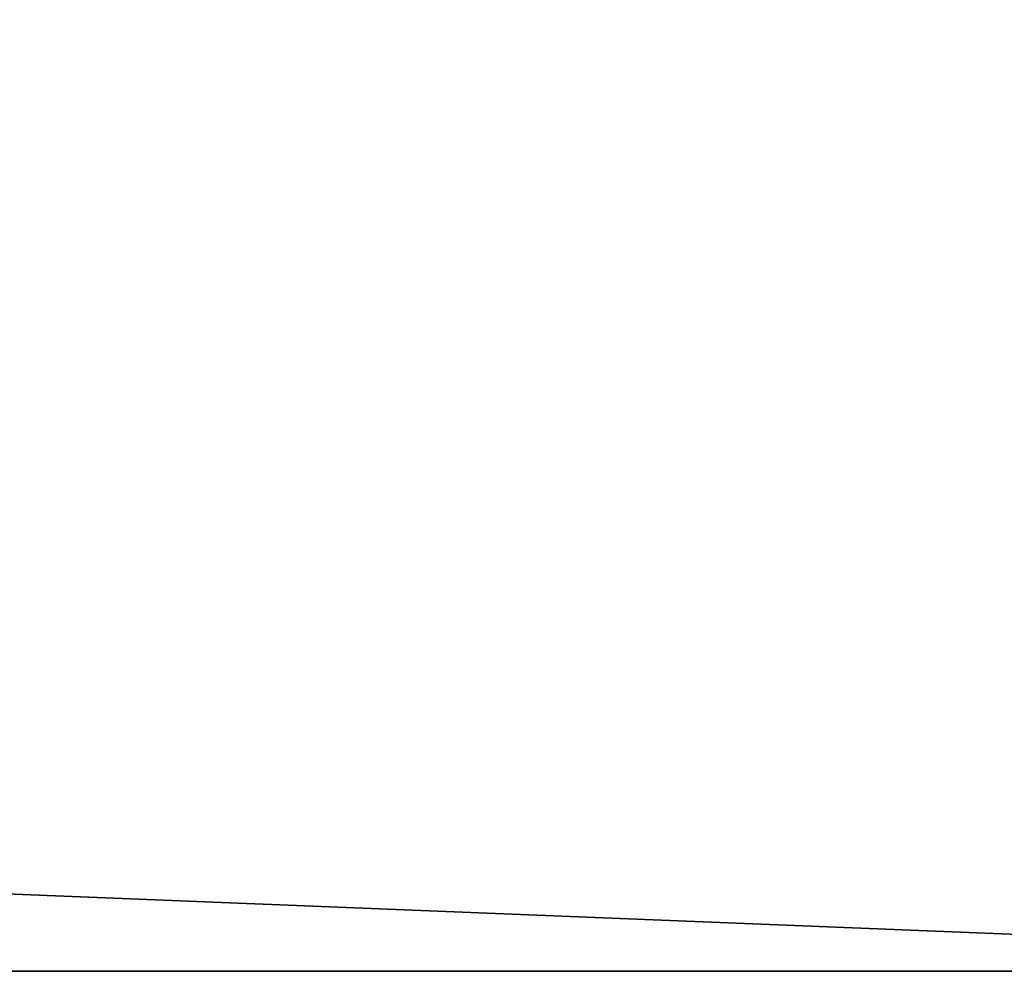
# Model space of a CAD drawing. Header units: centimetres. Extents: x 0.1 to 26.3, y 0 to 13.2.
# Tile 607 of 656: x 3.25332 to 3.25471, y 13.24273 to 13.24407. Entities that reach past the tile are written whole.
import ezdxf

# ---------------------------------------------------------------- set-up
doc = ezdxf.new("R2010")
doc.units = ezdxf.units.CM
doc.header["$LTSCALE"] = 2.54
doc.layers.get('0').update_dxf_attribs({"true_color": 0xff5454})

# ---------------------------------------------------------------- blocks, each defined once
blk = doc.blocks.new('Pojemnik na r_czniki papierowe CRESTO.STL')
at = {"color": 0}
for p, q in [((3.2195293, 13.2442062, 29.3314026), (3.2560047, 13.2427338, 29.3277161)), ((3.2195293, 13.2442062, 29.3314026), (3.2560047, 13.2427338, 29.3277161)), ((3.2195293, 13.2442062, 19.0314026), (3.2560047, 13.2427338, 19.0277145)), ((3.2195293, 13.2442062, 19.0314026), (3.2560047, 13.2427338, 19.0277145)), ((3.2560047, 13.2427338, 29.3277161), (3.2200001, 13.2427338, 29.3345276)), ((3.2200001, 13.2427338, 28.3654724), (3.2560047, 13.2427338, 28.3722839)), ((3.2560047, 13.2427338, 19.0277145), (3.2200001, 13.2427338, 19.0345276)), ((3.2200001, 13.2427338, 18.0654724), (3.2560047, 13.2427338, 18.0722855))]:
    blk.add_line(p, q, dxfattribs=at)
mesh = blk.add_polyface(dxfattribs=at)
corners = [(3.2195293, 13.2442062, 29.3314026), (3.2560047, 13.2427338, 29.3277161), (3.2553017, 13.2442062, 29.3246338)]
mesh.append_faces([[corners[k] for k in face] for face in [(0, 1, 2)]], dxfattribs={"color": 0})
mesh = blk.add_polyface(dxfattribs=at)
corners = [(3.2200001, 13.2427338, 29.3345276), (3.2560047, 13.2427338, 29.3277161), (3.2195293, 13.2442062, 29.3314026)]
mesh.append_faces([[corners[k] for k in face] for face in [(0, 1, 2)]], dxfattribs={"color": 0})
mesh = blk.add_polyface(dxfattribs=at)
corners = [(3.2553017, 13.2442062, 28.3753662), (3.2200001, 13.2427338, 28.3654724), (3.2195293, 13.2442062, 28.3685974)]
mesh.append_faces([[corners[k] for k in face] for face in [(0, 1, 2)]], dxfattribs={"color": 0})
mesh = blk.add_polyface(dxfattribs=at)
corners = [(3.2195293, 13.2442062, 19.0314026), (3.2560047, 13.2427338, 19.0277145), (3.2553017, 13.2442062, 19.0246338)]
mesh.append_faces([[corners[k] for k in face] for face in [(0, 1, 2)]], dxfattribs={"color": 0})
mesh = blk.add_polyface(dxfattribs=at)
corners = [(3.2200001, 13.2427338, 19.0345276), (3.2560047, 13.2427338, 19.0277145), (3.2195293, 13.2442062, 19.0314026)]
mesh.append_faces([[corners[k] for k in face] for face in [(0, 1, 2)]], dxfattribs={"color": 0})
mesh = blk.add_polyface(dxfattribs=at)
corners = [(3.2553017, 13.2442062, 18.0753662), (3.2200001, 13.2427338, 18.0654724), (3.2195293, 13.2442062, 18.0685974)]
mesh.append_faces([[corners[k] for k in face] for face in [(0, 1, 2)]], dxfattribs={"color": 0})
mesh = blk.add_polyface(dxfattribs=at)
corners = [(3.2553017, 13.2442062, 28.3753662), (3.2560047, 13.2427338, 28.3722839), (3.2200001, 13.2427338, 28.3654724)]
mesh.append_faces([[corners[k] for k in face] for face in [(0, 1, 2)]], dxfattribs={"color": 0})
mesh = blk.add_polyface(dxfattribs=at)
corners = [(3.2553017, 13.2442062, 18.0753662), (3.2560047, 13.2427338, 18.0722855), (3.2200001, 13.2427338, 18.0654724)]
mesh.append_faces([[corners[k] for k in face] for face in [(0, 1, 2)]], dxfattribs={"color": 0})

msp = doc.modelspace()

# ---------------------------------------------------------------- block references
at = {"color": 0}
msp.add_blockref('Pojemnik na r_czniki papierowe CRESTO.STL', (0, 0), dxfattribs=at)

doc.saveas('drawing.dxf')
